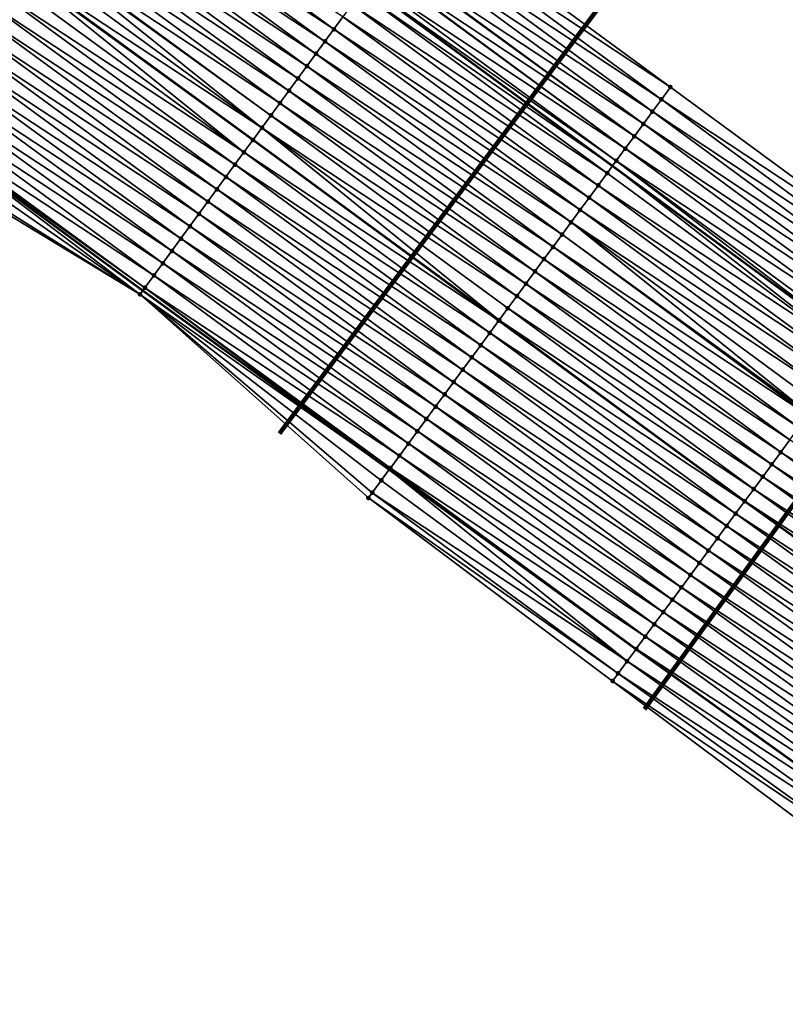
# Model space of a CAD drawing. Header units: feet. Extents: x 2017424 to 2024169, y 808042 to 818730.
# Tile 260 of 329: x 2021249 to 2021299, y 815210 to 815274. Entities that reach past the tile are written whole.
import ezdxf

# ---------------------------------------------------------------- set-up
doc = ezdxf.new("R2010")
doc.units = ezdxf.units.FT
doc.header["$MEASUREMENT"] = 0
for name, color, linetype, lineweight in [('EP_Travel Lane', 172, 'Continuous', 53), ('NB-Road Shots', 141, 'Continuous', 100), ('NB-Road X-Section', 40, 'Continuous', 13), ('Notes', 3, 'Continuous', 100), ('STRIPING', 60, 'Continuous', 53)]:
    doc.layers.add(name, color=color, linetype=linetype, lineweight=lineweight)
doc.layers.add('I-77-MM15-17_NB-Surface-BORDER', color=7, linetype='Continuous')
doc.layers.add('I-77-MM15-17_NB-Surface-TIN', color=7, linetype='Continuous')

msp = doc.modelspace()

# ---------------------------------------------------------------- linework, layer by layer
at = {"layer": 'EP_Travel Lane'}
for points in [[(2021112.80549863, 815397.3130661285, 242.5013831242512), (2021128.3951763, 815385.1173310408, 242.2999115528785), (2021144.182250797, 815372.8403211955, 242.0899516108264), (2021159.967227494, 815360.657552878, 241.8807939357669), (2021175.898009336, 815348.5667165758, 241.677450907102), (2021191.829011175, 815336.475713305, 241.5163540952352), (2021207.729580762, 815324.4045013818, 241.3115861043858), (2021223.658428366, 815312.3110448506, 241.1591971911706), (2021239.463021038, 815300.4151927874, 241.0867061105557), (2021255.557965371, 815288.5431650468, 240.9569924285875), (2021271.653152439, 815276.6709582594, 240.9033761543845), (2021287.795178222, 815264.8157756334, 240.9490785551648), (2021303.921255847, 815252.9854802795, 241.0161453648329), (2021319.911561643, 815241.4803191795, 241.0163524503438), (2021336.345582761, 815230.0802371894, 241.0059402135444)], [(2021113.314881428, 815365.710366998, 243.3208924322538), (2021129.102100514, 815353.4332447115, 243.1310462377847), (2021144.976243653, 815341.1367915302, 242.9372138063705), (2021160.834873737, 815328.9510718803, 242.8256053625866), (2021176.693511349, 815316.7653464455, 242.7154597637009), (2021192.622537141, 815304.593448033, 242.5717682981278), (2021208.520114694, 815292.45955959, 242.3819915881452), (2021224.729888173, 815280.2635869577, 242.2220737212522), (2021240.87136712, 815268.4548937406, 242.1356002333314), (2021257.012931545, 815256.646137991, 242.0758218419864), (2021273.155147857, 815244.9016380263, 241.9428540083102), (2021289.333563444, 815233.1428974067, 241.881916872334), (2021305.909437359, 815221.2718640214, 241.878839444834), (2021322.332593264, 815209.8560243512, 241.8644223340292)]]:
    msp.add_polyline3d(points, dxfattribs=at)
at = {"layer": 'I-77-MM15-17_NB-Surface-BORDER', "color": 3, "linetype": 'Continuous', "lineweight": -3}
for points in [[(2021275.434291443, 815281.8425140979, 240.6403289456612), (2021291.588758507, 815269.9760713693, 240.667921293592), (2021307.702160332, 815258.1284620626, 240.7604920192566)], [(2021304.186656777, 815218.7855705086, 241.9908180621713), (2021287.788275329, 815231.0409661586, 241.9693611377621), (2021271.787779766, 815243.0417857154, 241.9966229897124), (2021256.819721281, 815256.3819366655, 242.0807672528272), (2021239.650295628, 815266.7848954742, 242.2070089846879)]]:
    msp.add_polyline3d(points, dxfattribs=at)
at = {"layer": 'I-77-MM15-17_NB-Surface-TIN', "color": 128, "linetype": 'Continuous', "lineweight": -3}
for points in [[(2021269.532386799, 815273.7698735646, 241.1196982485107), (2021253.389326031, 815285.5767679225, 241.1519886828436), (2021252.799164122, 815284.7694829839, 241.2088502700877)], [(2021269.532386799, 815273.7698735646, 241.1196982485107), (2021270.122544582, 815274.5771615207, 241.0615480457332), (2021253.389326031, 815285.5767679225, 241.1519886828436)], [(2021268.942231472, 815272.962583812, 241.1786160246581), (2021252.799164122, 815284.7694829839, 241.2088502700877), (2021252.208991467, 815283.9622059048, 241.2623535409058)], [(2021268.942231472, 815272.962583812, 241.1786160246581), (2021269.532386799, 815273.7698735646, 241.1196982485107), (2021252.799164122, 815284.7694829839, 241.2088502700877)], [(2021268.352045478, 815272.1553164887, 241.2279501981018), (2021252.208991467, 815283.9622059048, 241.2623535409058), (2021251.618801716, 815283.1549413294, 241.3105141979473)], [(2021268.352045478, 815272.1553164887, 241.2279501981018), (2021268.942231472, 815272.962583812, 241.1786160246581), (2021252.208991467, 815283.9622059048, 241.2623535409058)], [(2021267.761881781, 815271.3480328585, 241.2842520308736), (2021251.618801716, 815283.1549413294, 241.3105141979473), (2021251.028604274, 815282.34768238, 241.356271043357)], [(2021267.761881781, 815271.3480328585, 241.2842520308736), (2021268.352045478, 815272.1553164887, 241.2279501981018), (2021251.618801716, 815283.1549413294, 241.3105141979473)], [(2021267.17168089, 815270.5407764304, 241.3289307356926), (2021251.028604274, 815282.34768238, 241.356271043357), (2021250.438414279, 815281.5404179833, 241.4043553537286)], [(2021267.17168089, 815270.5407764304, 241.3289307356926), (2021267.761881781, 815271.3480328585, 241.2842520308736), (2021251.028604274, 815282.34768238, 241.356271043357)], [(2021291.588758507, 815269.9760713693, 240.667921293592), (2021275.434291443, 815281.8425140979, 240.6403289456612), (2021274.84400766, 815281.0353182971, 240.6591027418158)], [(2021266.581482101, 815269.7335184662, 241.3742659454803), (2021250.438414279, 815281.5404179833, 241.4043553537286), (2021249.848229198, 815280.7331499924, 241.4539754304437)], [(2021266.581482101, 815269.7335184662, 241.3742659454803), (2021267.17168089, 815270.5407764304, 241.3289307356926), (2021250.438414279, 815281.5404179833, 241.4043553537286)], [(2021290.996435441, 815269.1703708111, 240.7052524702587), (2021274.84400766, 815281.0353182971, 240.6591027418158), (2021274.253777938, 815280.2280829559, 240.694771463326)], [(2021290.996435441, 815269.1703708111, 240.7052524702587), (2021291.588758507, 815269.9760713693, 240.667921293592), (2021274.84400766, 815281.0353182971, 240.6591027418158)], [(2021265.991297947, 815268.9262497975, 241.4241749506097), (2021249.848229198, 815280.7331499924, 241.4539754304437), (2021249.258058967, 815279.9258711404, 241.5082362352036)], [(2021265.991297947, 815268.9262497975, 241.4241749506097), (2021266.581482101, 815269.7335184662, 241.3742659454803), (2021249.848229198, 815280.7331499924, 241.4539754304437)], [(2021264.810929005, 815267.3117129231, 241.523795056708), (2021249.200120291, 815279.8466207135, 241.5132036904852), (2021248.667869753, 815279.1186061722, 241.5565647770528)], [(2021265.401119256, 815268.1189771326, 241.4757914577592), (2021249.258058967, 815279.9258711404, 241.5082362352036), (2021249.200120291, 815279.8466207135, 241.5132036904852)], [(2021264.810929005, 815267.3117129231, 241.523795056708), (2021265.401119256, 815268.1189771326, 241.4757914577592), (2021249.200120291, 815279.8466207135, 241.5132036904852)], [(2021265.401119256, 815268.1189771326, 241.4757914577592), (2021265.991297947, 815268.9262497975, 241.4241749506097), (2021249.258058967, 815279.9258711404, 241.5082362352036)], [(2021290.404117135, 815268.3646667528, 240.7460147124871), (2021274.253777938, 815280.2280829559, 240.694771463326), (2021273.663515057, 815279.4208718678, 240.7200772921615)], [(2021290.404117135, 815268.3646667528, 240.7460147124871), (2021290.996435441, 815269.1703708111, 240.7052524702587), (2021274.253777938, 815280.2280829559, 240.694771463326)], [(2021264.810929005, 815267.3117129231, 241.523795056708), (2021248.667869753, 815279.1186061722, 241.5565647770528), (2021248.084473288, 815278.3206670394, 241.5991748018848)], [(2021289.811810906, 815267.5589538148, 240.7954808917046), (2021273.663515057, 815279.4208718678, 240.7200772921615), (2021273.073275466, 815278.6136437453, 240.7526615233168)], [(2021289.811810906, 815267.5589538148, 240.7954808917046), (2021290.404117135, 815268.3646667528, 240.7460147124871), (2021273.663515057, 815279.4208718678, 240.7200772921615)], [(2021289.219500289, 815266.7532441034, 240.8417842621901), (2021273.030147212, 815278.5546548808, 240.7558557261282), (2021272.510584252, 815277.8439334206, 240.8072724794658)], [(2021289.219500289, 815266.7532441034, 240.8417842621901), (2021273.073275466, 815278.6136437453, 240.7526615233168), (2021273.030147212, 815278.5546548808, 240.7558557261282)], [(2021289.219500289, 815266.7532441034, 240.8417842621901), (2021289.811810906, 815267.5589538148, 240.7954808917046), (2021273.073275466, 815278.6136437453, 240.7526615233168)], [(2021263.630434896, 815265.697267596, 241.5842986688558), (2021248.050970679, 815278.2748542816, 241.6000795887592), (2021247.4873322, 815277.5041926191, 241.6034932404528)], [(2021264.220698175, 815266.5044783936, 241.5591169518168), (2021248.077663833, 815278.3113534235, 241.5996721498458), (2021248.050970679, 815278.2748542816, 241.6000795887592)], [(2021263.630434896, 815265.697267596, 241.5842986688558), (2021264.220698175, 815266.5044783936, 241.5591169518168), (2021248.050970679, 815278.2748542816, 241.6000795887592)], [(2021248.077663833, 815278.3113534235, 241.5996721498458), (2021264.227507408, 815266.5137911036, 241.5587094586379), (2021248.084473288, 815278.3206670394, 241.5991748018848)], [(2021264.220698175, 815266.5044783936, 241.5591169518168), (2021264.227507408, 815266.5137911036, 241.5587094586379), (2021248.077663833, 815278.3113534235, 241.5996721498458)], [(2021264.810929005, 815267.3117129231, 241.523795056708), (2021248.084473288, 815278.3206670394, 241.5991748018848), (2021264.227507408, 815266.5137911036, 241.5587094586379)], [(2021288.627188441, 815265.9475352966, 240.8872010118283), (2021272.483117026, 815277.8063562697, 240.8106063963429), (2021271.893011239, 815276.9990302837, 240.8850061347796)], [(2021288.627188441, 815265.9475352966, 240.8872010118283), (2021272.510584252, 815277.8439334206, 240.8072724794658), (2021272.483117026, 815277.8063562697, 240.8106063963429)], [(2021288.627188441, 815265.9475352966, 240.8872010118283), (2021289.219500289, 815266.7532441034, 240.8417842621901), (2021272.510584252, 815277.8439334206, 240.8072724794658)], [(2021263.630434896, 815265.697267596, 241.5842986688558), (2021247.4873322, 815277.5041926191, 241.6034932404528), (2021246.8971541, 815276.6969195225, 241.6552949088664)], [(2021263.04025485, 815264.8899959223, 241.6354915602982), (2021246.8971541, 815276.6969195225, 241.6552949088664), (2021246.306977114, 815275.8896456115, 241.7074445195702)], [(2021263.04025485, 815264.8899959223, 241.6354915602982), (2021263.630434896, 815265.697267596, 241.5842986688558), (2021246.8971541, 815276.6969195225, 241.6552949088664)], [(2021271.302812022, 815276.1917726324, 240.9302076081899), (2021287.795178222, 815264.8157756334, 240.9490785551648), (2021271.653152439, 815276.6709582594, 240.9033761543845)], [(2021288.034873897, 815265.1418284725, 240.930674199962), (2021271.893011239, 815276.9990302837, 240.8850061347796), (2021271.653152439, 815276.6709582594, 240.9033761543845)], [(2021288.034873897, 815265.1418284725, 240.930674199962), (2021271.653152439, 815276.6709582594, 240.9033761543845), (2021287.795178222, 815264.8157756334, 240.9490785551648)], [(2021288.034873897, 815265.1418284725, 240.930674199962), (2021288.627188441, 815265.9475352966, 240.8872010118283), (2021271.893011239, 815276.9990302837, 240.8850061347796)], [(2021262.450076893, 815264.0827227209, 241.6873373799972), (2021246.306977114, 815275.8896456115, 241.7074445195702), (2021245.716806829, 815275.0823667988, 241.7616885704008)], [(2021262.450076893, 815264.0827227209, 241.6873373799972), (2021263.04025485, 815264.8899959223, 241.6354915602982), (2021246.306977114, 815275.8896456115, 241.7074445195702)], [(2021287.442562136, 815264.3361196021, 240.9761531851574), (2021271.302812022, 815276.1917726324, 240.9302076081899), (2021270.712670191, 815275.384473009, 240.9933430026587)], [(2021287.442562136, 815264.3361196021, 240.9761531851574), (2021287.795178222, 815264.8157756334, 240.9490785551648), (2021271.302812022, 815276.1917726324, 240.9302076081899)], [(2021286.850246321, 815263.5304137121, 241.0187107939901), (2021270.712670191, 815275.384473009, 240.9933430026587), (2021270.122544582, 815274.5771615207, 241.0615480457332)], [(2021286.850246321, 815263.5304137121, 241.0187107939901), (2021287.442562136, 815264.3361196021, 240.9761531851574), (2021270.712670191, 815275.384473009, 240.9933430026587)], [(2021261.859893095, 815263.2754537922, 241.7373574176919), (2021245.716806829, 815275.0823667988, 241.7616885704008), (2021245.126604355, 815274.2751115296, 241.8058728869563)], [(2021261.859893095, 815263.2754537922, 241.7373574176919), (2021262.450076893, 815264.0827227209, 241.6873373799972), (2021245.716806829, 815275.0823667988, 241.7616885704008)], [(2021286.257932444, 815262.7247063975, 241.0626649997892), (2021270.122544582, 815274.5771615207, 241.0615480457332), (2021269.532386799, 815273.7698735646, 241.1196982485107)], [(2021286.257932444, 815262.7247063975, 241.0626649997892), (2021286.850246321, 815263.5304137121, 241.0187107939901), (2021270.122544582, 815274.5771615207, 241.0615480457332)], [(2021261.269696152, 815262.4681944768, 241.7832699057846), (2021245.126604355, 815274.2751115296, 241.8058728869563), (2021244.536406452, 815273.4678529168, 241.8514858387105)], [(2021261.269696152, 815262.4681944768, 241.7832699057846), (2021261.859893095, 815263.2754537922, 241.7373574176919), (2021245.126604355, 815274.2751115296, 241.8058728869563)], [(2021260.679476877, 815261.6609514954, 241.8222031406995), (2021244.536406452, 815273.4678529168, 241.8514858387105), (2021243.94618886, 815272.660608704, 241.8909459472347)], [(2021260.679476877, 815261.6609514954, 241.8222031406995), (2021261.269696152, 815262.4681944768, 241.7832699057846), (2021244.536406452, 815273.4678529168, 241.8514858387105)], [(2021285.665620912, 815261.9189973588, 241.1083090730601), (2021269.532386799, 815273.7698735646, 241.1196982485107), (2021268.942231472, 815272.962583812, 241.1786160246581)], [(2021285.665620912, 815261.9189973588, 241.1083090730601), (2021286.257932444, 815262.7247063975, 241.0626649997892), (2021269.532386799, 815273.7698735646, 241.1196982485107)], [(2021260.089250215, 815260.8537139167, 241.8588279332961), (2021243.94618886, 815272.660608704, 241.8909459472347), (2021243.355982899, 815271.8533559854, 241.934040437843)], [(2021260.089250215, 815260.8537139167, 241.8588279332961), (2021260.679476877, 815261.6609514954, 241.8222031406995), (2021243.94618886, 815272.660608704, 241.8909459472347)], [(2021285.073308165, 815261.1132892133, 241.1530775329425), (2021268.942231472, 815272.962583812, 241.1786160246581), (2021268.352045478, 815272.1553164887, 241.2279501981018)], [(2021285.073308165, 815261.1132892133, 241.1530775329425), (2021285.665620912, 815261.9189973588, 241.1083090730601), (2021268.942231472, 815272.962583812, 241.1786160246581)], [(2021284.480992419, 815260.307583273, 241.1956844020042), (2021268.352045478, 815272.1553164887, 241.2279501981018), (2021267.761881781, 815271.3480328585, 241.2842520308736)], [(2021284.480992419, 815260.307583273, 241.1956844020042), (2021285.073308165, 815261.1132892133, 241.1530775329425), (2021268.352045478, 815272.1553164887, 241.2279501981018)], [(2021259.499032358, 815260.046469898, 241.8982044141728), (2021243.355982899, 815271.8533559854, 241.934040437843), (2021242.76577909, 815271.046101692, 241.9778078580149)], [(2021259.499032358, 815260.046469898, 241.8982044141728), (2021260.089250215, 815260.8537139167, 241.8588279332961), (2021243.355982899, 815271.8533559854, 241.934040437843)], [(2021283.888674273, 815259.5018790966, 241.2365622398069), (2021267.761881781, 815271.3480328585, 241.2842520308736), (2021267.17168089, 815270.5407764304, 241.3289307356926)], [(2021283.888674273, 815259.5018790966, 241.2365622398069), (2021284.480992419, 815260.307583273, 241.1956844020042), (2021267.761881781, 815271.3480328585, 241.2842520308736)], [(2021258.908810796, 815259.2392285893, 241.9364229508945), (2021242.76577909, 815271.046101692, 241.9778078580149), (2021242.175581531, 815270.2388428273, 242.0235284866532)], [(2021258.908810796, 815259.2392285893, 241.9364229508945), (2021259.499032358, 815260.046469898, 241.8982044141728), (2021242.76577909, 815271.046101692, 241.9778078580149)], [(2021258.318601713, 815258.4319781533, 241.9785413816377), (2021242.175581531, 815270.2388428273, 242.0235284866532), (2021241.585398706, 815269.4315731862, 242.0738536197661)], [(2021258.318601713, 815258.4319781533, 241.9785413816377), (2021258.908810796, 815259.2392285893, 241.9364229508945), (2021242.175581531, 815270.2388428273, 242.0235284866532)], [(2021283.296356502, 815258.6961746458, 241.2777092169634), (2021267.17168089, 815270.5407764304, 241.3289307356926), (2021266.581482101, 815269.7335184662, 241.3742659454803)], [(2021283.296356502, 815258.6961746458, 241.2777092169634), (2021283.888674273, 815259.5018790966, 241.2365622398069), (2021267.17168089, 815270.5407764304, 241.3289307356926)], [(2021257.728403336, 815257.6247198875, 242.0240054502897), (2021241.585398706, 815269.4315731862, 242.0738536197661), (2021240.995231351, 815268.6242922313, 242.1290129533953)], [(2021257.728403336, 815257.6247198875, 242.0240054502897), (2021258.318601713, 815258.4319781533, 241.9785413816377), (2021241.585398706, 815269.4315731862, 242.0738536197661)], [(2021282.704036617, 815257.8904717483, 241.3173335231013), (2021266.581482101, 815269.7335184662, 241.3742659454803), (2021265.991297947, 815268.9262497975, 241.4241749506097)], [(2021282.704036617, 815257.8904717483, 241.3173335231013), (2021283.296356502, 815258.6961746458, 241.2777092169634), (2021266.581482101, 815269.7335184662, 241.3742659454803)], [(2021307.702160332, 815258.1284620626, 240.7604920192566), (2021291.588758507, 815269.9760713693, 240.667921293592), (2021290.996435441, 815269.1703708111, 240.7052524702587)], [(2021282.111711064, 815257.0847730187, 241.3528723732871), (2021265.991297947, 815268.9262497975, 241.4241749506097), (2021265.401119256, 815268.1189771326, 241.4757914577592)], [(2021282.111711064, 815257.0847730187, 241.3528723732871), (2021282.704036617, 815257.8904717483, 241.3173335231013), (2021265.991297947, 815268.9262497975, 241.4241749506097)], [(2021307.109853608, 815257.3227494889, 240.8096022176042), (2021290.996435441, 815269.1703708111, 240.7052524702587), (2021290.404117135, 815268.3646667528, 240.7460147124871)], [(2021307.109853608, 815257.3227494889, 240.8096022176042), (2021307.702160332, 815258.1284620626, 240.7604920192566), (2021290.996435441, 815269.1703708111, 240.7052524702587)], [(2021256.819721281, 815256.3819366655, 242.0807672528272), (2021240.87136712, 815268.4548937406, 242.1356002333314), (2021240.404987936, 815267.8170669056, 242.1604029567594)], [(2021257.138215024, 815256.8174542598, 242.0726150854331), (2021240.995231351, 815268.6242922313, 242.1290129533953), (2021240.87136712, 815268.4548937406, 242.1356002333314)], [(2021257.138215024, 815256.8174542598, 242.0726150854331), (2021240.87136712, 815268.4548937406, 242.1356002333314), (2021257.012931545, 815256.646137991, 242.0758218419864)], [(2021256.819721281, 815256.3819366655, 242.0807672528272), (2021257.012931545, 815256.646137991, 242.0758218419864), (2021240.87136712, 815268.4548937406, 242.1356002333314)], [(2021257.138215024, 815256.8174542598, 242.0726150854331), (2021257.728403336, 815257.6247198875, 242.0240054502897), (2021240.995231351, 815268.6242922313, 242.1290129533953)], [(2021306.517530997, 815256.5170485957, 240.847263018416), (2021290.404117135, 815268.3646667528, 240.7460147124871), (2021289.811810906, 815267.5589538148, 240.7954808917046)], [(2021306.517530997, 815256.5170485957, 240.847263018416), (2021307.109853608, 815257.3227494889, 240.8096022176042), (2021290.404117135, 815268.3646667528, 240.7460147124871)], [(2021256.819721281, 815256.3819366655, 242.0807672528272), (2021240.404987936, 815267.8170669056, 242.1604029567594), (2021239.814745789, 815267.0098406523, 242.192189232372)], [(2021281.519403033, 815256.2790614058, 241.401039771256), (2021265.401119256, 815268.1189771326, 241.4757914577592), (2021264.810929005, 815267.3117129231, 241.523795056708)], [(2021281.519403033, 815256.2790614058, 241.401039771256), (2021282.111711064, 815257.0847730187, 241.3528723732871), (2021265.401119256, 815268.1189771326, 241.4757914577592)], [(2021305.925210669, 815255.7113460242, 240.886568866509), (2021289.811810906, 815267.5589538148, 240.7954808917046), (2021289.219500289, 815266.7532441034, 240.8417842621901)], [(2021305.925210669, 815255.7113460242, 240.886568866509), (2021306.517530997, 815256.5170485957, 240.847263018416), (2021289.811810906, 815267.5589538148, 240.7954808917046)], [(2021256.819721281, 815256.3819366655, 242.0807672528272), (2021239.814745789, 815267.0098406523, 242.192189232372), (2021239.650295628, 815266.7848954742, 242.2070089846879)], [(2021280.363533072, 815254.7067631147, 241.4875190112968), (2021264.810929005, 815267.3117129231, 241.523795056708), (2021264.227507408, 815266.5137911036, 241.5587094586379)], [(2021280.363533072, 815254.7067631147, 241.4875190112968), (2021280.927088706, 815255.4733544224, 241.4446692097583), (2021264.810929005, 815267.3117129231, 241.523795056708)], [(2021280.927088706, 815255.4733544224, 241.4446692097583), (2021281.519403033, 815256.2790614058, 241.401039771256), (2021264.810929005, 815267.3117129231, 241.523795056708)], [(2021280.334775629, 815254.6676465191, 241.489200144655), (2021264.220698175, 815266.5044783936, 241.5591169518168), (2021263.630434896, 815265.697267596, 241.5842986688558)], [(2021264.220698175, 815266.5044783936, 241.5591169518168), (2021280.341608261, 815254.6769404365, 241.4888007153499), (2021264.227507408, 815266.5137911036, 241.5587094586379)], [(2021280.334775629, 815254.6676465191, 241.489200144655), (2021280.341608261, 815254.6769404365, 241.4888007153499), (2021264.220698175, 815266.5044783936, 241.5591169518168)], [(2021280.363533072, 815254.7067631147, 241.4875190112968), (2021264.227507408, 815266.5137911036, 241.5587094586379), (2021280.341608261, 815254.6769404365, 241.4888007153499)], [(2021305.33289873, 815254.905637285, 240.9319203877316), (2021289.219500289, 815266.7532441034, 240.8417842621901), (2021288.627188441, 815265.9475352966, 240.8872010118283)], [(2021305.33289873, 815254.905637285, 240.9319203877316), (2021305.925210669, 815255.7113460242, 240.886568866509), (2021289.219500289, 815266.7532441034, 240.8417842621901)], [(2021279.742446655, 815253.8619503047, 241.5222736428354), (2021263.630434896, 815265.697267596, 241.5842986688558), (2021263.04025485, 815264.8899959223, 241.6354915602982)], [(2021279.742446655, 815253.8619503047, 241.5222736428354), (2021280.334775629, 815254.6676465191, 241.489200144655), (2021263.630434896, 815265.697267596, 241.5842986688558)], [(2021304.740559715, 815254.0999484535, 240.9577580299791), (2021288.627188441, 815265.9475352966, 240.8872010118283), (2021288.034873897, 815265.1418284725, 240.930674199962)], [(2021304.740559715, 815254.0999484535, 240.9577580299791), (2021305.33289873, 815254.905637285, 240.9319203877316), (2021288.627188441, 815265.9475352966, 240.8872010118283)], [(2021288.034873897, 815265.1418284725, 240.930674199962), (2021287.795178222, 815264.8157756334, 240.9490785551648), (2021303.921255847, 815252.9854802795, 241.0161453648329)], [(2021304.148244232, 815253.2942423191, 241.0005563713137), (2021288.034873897, 815265.1418284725, 240.930674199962), (2021303.921255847, 815252.9854802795, 241.0161453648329)], [(2021304.148244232, 815253.2942423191, 241.0005563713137), (2021304.740559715, 815254.0999484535, 240.9577580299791), (2021288.034873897, 815265.1418284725, 240.930674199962)], [(2021279.150126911, 815253.0562473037, 241.5619993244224), (2021263.04025485, 815264.8899959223, 241.6354915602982), (2021262.450076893, 815264.0827227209, 241.6873373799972)], [(2021279.150126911, 815253.0562473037, 241.5619993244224), (2021279.742446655, 815253.8619503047, 241.5222736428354), (2021263.04025485, 815264.8899959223, 241.6354915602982)], [(2021303.55592581, 815252.4885383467, 241.0412353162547), (2021287.442562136, 815264.3361196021, 240.9761531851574), (2021286.850246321, 815263.5304137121, 241.0187107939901)], [(2021303.55592581, 815252.4885383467, 241.0412353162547), (2021287.795178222, 815264.8157756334, 240.9490785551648), (2021287.442562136, 815264.3361196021, 240.9761531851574)], [(2021303.55592581, 815252.4885383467, 241.0412353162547), (2021303.921255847, 815252.9854802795, 241.0161453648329), (2021287.795178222, 815264.8157756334, 240.9490785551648)], [(2021278.5578075, 815252.2505440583, 241.6019647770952), (2021262.450076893, 815264.0827227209, 241.6873373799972), (2021261.859893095, 815263.2754537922, 241.7373574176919)], [(2021278.5578075, 815252.2505440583, 241.6019647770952), (2021279.150126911, 815253.0562473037, 241.5619993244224), (2021262.450076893, 815264.0827227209, 241.6873373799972)], [(2021277.965491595, 815251.4448382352, 241.6444568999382), (2021261.859893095, 815263.2754537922, 241.7373574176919), (2021261.269696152, 815262.4681944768, 241.7832699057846)], [(2021277.965491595, 815251.4448382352, 241.6444568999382), (2021278.5578075, 815252.2505440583, 241.6019647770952), (2021261.859893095, 815263.2754537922, 241.7373574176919)], [(2021302.963597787, 815251.682841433, 241.0749954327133), (2021286.850246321, 815263.5304137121, 241.0187107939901), (2021286.257932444, 815262.7247063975, 241.0626649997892)], [(2021302.963597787, 815251.682841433, 241.0749954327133), (2021303.55592581, 815252.4885383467, 241.0412353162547), (2021286.850246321, 815263.5304137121, 241.0187107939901)], [(2021277.373165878, 815250.6391396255, 241.679878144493), (2021261.269696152, 815262.4681944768, 241.7832699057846), (2021260.679476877, 815261.6609514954, 241.8222031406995)], [(2021277.373165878, 815250.6391396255, 241.679878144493), (2021277.965491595, 815251.4448382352, 241.6444568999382), (2021261.269696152, 815262.4681944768, 241.7832699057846)], [(2021302.371277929, 815250.8771385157, 241.1146401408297), (2021286.257932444, 815262.7247063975, 241.0626649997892), (2021285.665620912, 815261.9189973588, 241.1083090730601)], [(2021302.371277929, 815250.8771385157, 241.1146401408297), (2021302.963597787, 815251.682841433, 241.0749954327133), (2021286.257932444, 815262.7247063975, 241.0626649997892)], [(2021301.778955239, 815250.0714376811, 241.1522434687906), (2021285.665620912, 815261.9189973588, 241.1083090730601), (2021285.073308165, 815261.1132892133, 241.1530775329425)], [(2021301.778955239, 815250.0714376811, 241.1522434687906), (2021302.371277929, 815250.8771385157, 241.1146401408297), (2021285.665620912, 815261.9189973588, 241.1083090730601)], [(2021276.780843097, 815249.8334388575, 241.7174150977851), (2021260.679476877, 815261.6609514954, 241.8222031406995), (2021260.089250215, 815260.8537139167, 241.8588279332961)], [(2021276.780843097, 815249.8334388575, 241.7174150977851), (2021277.373165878, 815250.6391396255, 241.679878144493), (2021260.679476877, 815261.6609514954, 241.8222031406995)], [(2021300.668512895, 815248.560975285, 241.2208963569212), (2021285.073308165, 815261.1132892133, 241.1530775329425), (2021284.480992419, 815260.307583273, 241.1956844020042)], [(2021300.668512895, 815248.560975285, 241.2208963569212), (2021301.186625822, 815249.2657417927, 241.1849984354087), (2021285.073308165, 815261.1132892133, 241.1530775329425)], [(2021301.186625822, 815249.2657417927, 241.1849984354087), (2021301.778955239, 815250.0714376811, 241.1522434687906), (2021285.073308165, 815261.1132892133, 241.1530775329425)], [(2021276.188516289, 815249.0277410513, 241.7520489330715), (2021260.089250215, 815260.8537139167, 241.8588279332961), (2021259.499032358, 815260.046469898, 241.8982044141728)], [(2021276.188516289, 815249.0277410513, 241.7520489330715), (2021276.780843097, 815249.8334388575, 241.7174150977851), (2021260.089250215, 815260.8537139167, 241.8588279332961)], [(2021275.596194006, 815248.2220399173, 241.7899446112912), (2021259.499032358, 815260.046469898, 241.8982044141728), (2021258.908810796, 815259.2392285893, 241.9364229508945)], [(2021275.596194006, 815248.2220399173, 241.7899446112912), (2021276.188516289, 815249.0277410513, 241.7520489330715), (2021259.499032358, 815260.046469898, 241.8982044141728)], [(2021300.594306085, 815248.460038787, 241.2247301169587), (2021284.480992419, 815260.307583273, 241.1956844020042), (2021283.888674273, 815259.5018790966, 241.2365622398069)], [(2021300.594306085, 815248.460038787, 241.2247301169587), (2021300.668512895, 815248.560975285, 241.2208963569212), (2021284.480992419, 815260.307583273, 241.1956844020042)], [(2021275.003871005, 815247.4163393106, 241.8273235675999), (2021258.908810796, 815259.2392285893, 241.9364229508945), (2021258.318601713, 815258.4319781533, 241.9785413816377)], [(2021275.003871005, 815247.4163393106, 241.8273235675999), (2021275.596194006, 815248.2220399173, 241.7899446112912), (2021258.908810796, 815259.2392285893, 241.9364229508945)], [(2021300.001977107, 815247.654342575, 241.2578022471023), (2021283.888674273, 815259.5018790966, 241.2365622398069), (2021283.296356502, 815258.6961746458, 241.2777092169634)], [(2021300.001977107, 815247.654342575, 241.2578022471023), (2021300.594306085, 815248.460038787, 241.2247301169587), (2021283.888674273, 815259.5018790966, 241.2365622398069)], [(2021299.409648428, 815246.8486461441, 241.291088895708), (2021283.296356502, 815258.6961746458, 241.2777092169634), (2021282.704036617, 815257.8904717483, 241.3173335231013)], [(2021299.409648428, 815246.8486461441, 241.291088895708), (2021300.001977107, 815247.654342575, 241.2578022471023), (2021283.296356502, 815258.6961746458, 241.2777092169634)], [(2021274.411549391, 815246.6106376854, 241.8657007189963), (2021258.318601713, 815258.4319781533, 241.9785413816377), (2021257.728403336, 815257.6247198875, 242.0240054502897)], [(2021274.411549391, 815246.6106376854, 241.8657007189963), (2021275.003871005, 815247.4163393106, 241.8273235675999), (2021258.318601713, 815258.4319781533, 241.9785413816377)], [(2021298.817322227, 815246.0429478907, 241.3261622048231), (2021282.704036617, 815257.8904717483, 241.3173335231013), (2021282.111711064, 815257.0847730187, 241.3528723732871)], [(2021298.817322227, 815246.0429478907, 241.3261622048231), (2021299.409648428, 815246.8486461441, 241.291088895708), (2021282.704036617, 815257.8904717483, 241.3173335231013)], [(2021273.819222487, 815245.8049399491, 241.9002658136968), (2021257.728403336, 815257.6247198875, 242.0240054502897), (2021257.138215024, 815256.8174542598, 242.0726150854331)], [(2021273.819222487, 815245.8049399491, 241.9002658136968), (2021274.411549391, 815246.6106376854, 241.8657007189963), (2021257.728403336, 815257.6247198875, 242.0240054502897)], [(2021256.819721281, 815256.3819366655, 242.0807672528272), (2021273.155147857, 815244.9016380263, 241.9428540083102), (2021257.012931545, 815256.646137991, 242.0758218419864)], [(2021257.138215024, 815256.8174542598, 242.0726150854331), (2021257.012931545, 815256.646137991, 242.0758218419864), (2021273.155147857, 815244.9016380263, 241.9428540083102)], [(2021273.226901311, 815244.9992380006, 241.9389599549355), (2021257.138215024, 815256.8174542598, 242.0726150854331), (2021273.155147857, 815244.9016380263, 241.9428540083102)], [(2021273.226901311, 815244.9992380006, 241.9389599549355), (2021273.819222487, 815245.8049399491, 241.9002658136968), (2021257.138215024, 815256.8174542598, 242.0726150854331)], [(2021298.224989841, 815245.237254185, 241.3567776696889), (2021282.111711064, 815257.0847730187, 241.3528723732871), (2021281.519403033, 815256.2790614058, 241.401039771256)], [(2021298.224989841, 815245.237254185, 241.3567776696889), (2021298.817322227, 815246.0429478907, 241.3261622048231), (2021282.111711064, 815257.0847730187, 241.3528723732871)], [(2021272.63457105, 815244.1935427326, 241.9711056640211), (2021273.155147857, 815244.9016380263, 241.9428540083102), (2021256.819721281, 815256.3819366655, 242.0807672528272)], [(2021272.042220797, 815243.3878621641, 241.988842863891), (2021256.819721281, 815256.3819366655, 242.0807672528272), (2021271.787779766, 815243.0417857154, 241.9966229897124)], [(2021272.042220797, 815243.3878621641, 241.988842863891), (2021272.63457105, 815244.1935427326, 241.9711056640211), (2021256.819721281, 815256.3819366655, 242.0807672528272)], [(2021297.632664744, 815244.4315551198, 241.3926466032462), (2021281.519403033, 815256.2790614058, 241.401039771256), (2021280.927088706, 815255.4733544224, 241.4446692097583)], [(2021297.632664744, 815244.4315551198, 241.3926466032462), (2021298.224989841, 815245.237254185, 241.3567776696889), (2021281.519403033, 815256.2790614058, 241.401039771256)], [(2021297.040329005, 815243.6258638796, 241.4208452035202), (2021280.927088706, 815255.4733544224, 241.4446692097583), (2021280.363533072, 815254.7067631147, 241.4875190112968)], [(2021297.040329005, 815243.6258638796, 241.4208452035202), (2021297.632664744, 815244.4315551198, 241.3926466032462), (2021280.927088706, 815255.4733544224, 241.4446692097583)], [(2021296.448004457, 815242.8201644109, 241.4571096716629), (2021280.334775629, 815254.6676465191, 241.489200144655), (2021279.742446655, 815253.8619503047, 241.5222736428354)], [(2021280.334775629, 815254.6676465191, 241.489200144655), (2021296.454835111, 815242.8294556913, 241.4566914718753), (2021280.341608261, 815254.6769404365, 241.4888007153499)], [(2021296.448004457, 815242.8201644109, 241.4571096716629), (2021296.454835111, 815242.8294556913, 241.4566914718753), (2021280.334775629, 815254.6676465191, 241.489200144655)], [(2021280.363533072, 815254.7067631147, 241.4875190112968), (2021280.341608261, 815254.6769404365, 241.4888007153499), (2021296.454835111, 815242.8294556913, 241.4566914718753)], [(2021297.040329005, 815243.6258638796, 241.4208452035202), (2021280.363533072, 815254.7067631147, 241.4875190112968), (2021296.454835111, 815242.8294556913, 241.4566914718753)], [(2021295.855687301, 815242.0144595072, 241.4987016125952), (2021279.742446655, 815253.8619503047, 241.5222736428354), (2021279.150126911, 815253.0562473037, 241.5619993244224)], [(2021295.855687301, 815242.0144595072, 241.4987016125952), (2021296.448004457, 815242.8201644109, 241.4571096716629), (2021279.742446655, 815253.8619503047, 241.5222736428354)], [(2021295.263354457, 815241.2087661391, 241.5289862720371), (2021279.150126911, 815253.0562473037, 241.5619993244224), (2021278.5578075, 815252.2505440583, 241.6019647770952)], [(2021295.263354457, 815241.2087661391, 241.5289862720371), (2021295.855687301, 815242.0144595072, 241.4987016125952), (2021279.150126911, 815253.0562473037, 241.5619993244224)], [(2021294.671030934, 815240.4030659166, 241.5659894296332), (2021278.5578075, 815252.2505440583, 241.6019647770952), (2021277.965491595, 815251.4448382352, 241.6444568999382)], [(2021294.671030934, 815240.4030659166, 241.5659894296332), (2021295.263354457, 815241.2087661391, 241.5289862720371), (2021278.5578075, 815252.2505440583, 241.6019647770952)], [(2021294.078713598, 815239.5973611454, 241.6074514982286), (2021277.965491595, 815251.4448382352, 241.6444568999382), (2021277.373165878, 815250.6391396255, 241.679878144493)], [(2021294.078713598, 815239.5973611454, 241.6074514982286), (2021294.671030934, 815240.4030659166, 241.5659894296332), (2021277.965491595, 815251.4448382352, 241.6444568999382)], [(2021293.486383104, 815238.7916660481, 241.6394310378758), (2021277.373165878, 815250.6391396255, 241.679878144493), (2021276.780843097, 815249.8334388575, 241.7174150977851)], [(2021293.486383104, 815238.7916660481, 241.6394310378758), (2021294.078713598, 815239.5973611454, 241.6074514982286), (2021277.373165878, 815250.6391396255, 241.679878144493)], [(2021292.894056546, 815237.9859680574, 241.6742468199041), (2021276.780843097, 815249.8334388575, 241.7174150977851), (2021276.188516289, 815249.0277410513, 241.7520489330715)], [(2021292.894056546, 815237.9859680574, 241.6742468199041), (2021293.486383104, 815238.7916660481, 241.6394310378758), (2021276.780843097, 815249.8334388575, 241.7174150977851)], [(2021292.301731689, 815237.1802688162, 241.710288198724), (2021276.188516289, 815249.0277410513, 241.7520489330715), (2021275.596194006, 815248.2220399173, 241.7899446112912)], [(2021292.301731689, 815237.1802688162, 241.710288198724), (2021292.894056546, 815237.9859680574, 241.6742468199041), (2021276.188516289, 815249.0277410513, 241.7520489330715)], [(2021291.709401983, 815236.3745731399, 241.742835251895), (2021275.596194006, 815248.2220399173, 241.7899446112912), (2021275.003871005, 815247.4163393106, 241.8273235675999)], [(2021291.709401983, 815236.3745731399, 241.742835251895), (2021292.301731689, 815237.1802688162, 241.710288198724), (2021275.596194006, 815248.2220399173, 241.7899446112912)], [(2021291.117075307, 815235.5688752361, 241.7775657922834), (2021275.003871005, 815247.4163393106, 241.8273235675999), (2021274.411549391, 815246.6106376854, 241.8657007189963)], [(2021291.117075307, 815235.5688752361, 241.7775657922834), (2021291.709401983, 815236.3745731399, 241.742835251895), (2021275.003871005, 815247.4163393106, 241.8273235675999)], [(2021315.565722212, 815235.2077964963, 241.2581238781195), (2021299.409648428, 815246.8486461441, 241.291088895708), (2021298.817322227, 815246.0429478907, 241.3261622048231)], [(2021290.524756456, 815234.7631715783, 241.8179364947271), (2021274.411549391, 815246.6106376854, 241.8657007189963), (2021273.819222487, 815245.8049399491, 241.9002658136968)], [(2021290.524756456, 815234.7631715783, 241.8179364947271), (2021291.117075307, 815235.5688752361, 241.7775657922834), (2021274.411549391, 815246.6106376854, 241.8657007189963)], [(2021289.932432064, 815233.9574719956, 241.8543126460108), (2021273.819222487, 815245.8049399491, 241.9002658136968), (2021273.226901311, 815244.9992380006, 241.9389599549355)], [(2021289.932432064, 815233.9574719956, 241.8543126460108), (2021290.524756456, 815234.7631715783, 241.8179364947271), (2021273.819222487, 815245.8049399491, 241.9002658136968)], [(2021314.996187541, 815234.3858291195, 241.293757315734), (2021298.817322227, 815246.0429478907, 241.3261622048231), (2021298.224989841, 815245.237254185, 241.3567776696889)], [(2021314.996187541, 815234.3858291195, 241.293757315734), (2021315.565722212, 815235.2077964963, 241.2581238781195), (2021298.817322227, 815246.0429478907, 241.3261622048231)], [(2021288.74778275, 815232.3460732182, 241.9266848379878), (2021273.155147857, 815244.9016380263, 241.9428540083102), (2021272.63457105, 815244.1935427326, 241.9711056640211)], [(2021273.226901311, 815244.9992380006, 241.9389599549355), (2021273.155147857, 815244.9016380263, 241.9428540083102), (2021289.333563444, 815233.1428974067, 241.881916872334)], [(2021288.74778275, 815232.3460732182, 241.9266848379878), (2021289.333563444, 815233.1428974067, 241.881916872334), (2021273.155147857, 815244.9016380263, 241.9428540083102)], [(2021289.340094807, 815233.1517818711, 241.8814177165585), (2021273.226901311, 815244.9992380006, 241.9389599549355), (2021289.333563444, 815233.1428974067, 241.881916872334)], [(2021289.340094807, 815233.1517818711, 241.8814177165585), (2021289.932432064, 815233.9574719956, 241.8543126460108), (2021273.226901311, 815244.9992380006, 241.9389599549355)], [(2021314.426644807, 815233.5638673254, 241.3304430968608), (2021298.224989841, 815245.237254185, 241.3567776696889), (2021297.632664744, 815244.4315551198, 241.3926466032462)], [(2021314.426644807, 815233.5638673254, 241.3304430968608), (2021314.996187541, 815234.3858291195, 241.293757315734), (2021298.224989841, 815245.237254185, 241.3567776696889)], [(2021313.85709902, 815232.741907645, 241.3675273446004), (2021297.632664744, 815244.4315551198, 241.3926466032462), (2021297.040329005, 815243.6258638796, 241.4208452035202)], [(2021313.85709902, 815232.741907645, 241.3675273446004), (2021314.426644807, 815233.5638673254, 241.3304430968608), (2021297.632664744, 815244.4315551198, 241.3926466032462)], [(2021288.74778275, 815232.3460732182, 241.9266848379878), (2021272.63457105, 815244.1935427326, 241.9711056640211), (2021272.042220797, 815243.3878621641, 241.988842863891)], [(2021313.287590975, 815231.9199218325, 241.3996855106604), (2021297.040329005, 815243.6258638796, 241.4208452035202), (2021296.454835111, 815242.8294556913, 241.4566914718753)], [(2021313.287590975, 815231.9199218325, 241.3996855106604), (2021313.85709902, 815232.741907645, 241.3675273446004), (2021297.040329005, 815243.6258638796, 241.4208452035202)], [(2021288.155443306, 815231.5403847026, 241.9522128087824), (2021272.042220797, 815243.3878621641, 241.988842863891), (2021271.787779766, 815243.0417857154, 241.9966229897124)], [(2021288.155443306, 815231.5403847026, 241.9522128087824), (2021271.787779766, 815243.0417857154, 241.9966229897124), (2021287.788275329, 815231.0409661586, 241.9693611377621)], [(2021288.155443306, 815231.5403847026, 241.9522128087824), (2021288.74778275, 815232.3460732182, 241.9266848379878), (2021272.042220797, 815243.3878621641, 241.988842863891)], [(2021312.718039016, 815231.0979664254, 241.4375753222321), (2021296.448004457, 815242.8201644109, 241.4571096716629), (2021295.855687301, 815242.0144595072, 241.4987016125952)], [(2021296.448004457, 815242.8201644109, 241.4571096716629), (2021312.724617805, 815231.10746068, 241.4371376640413), (2021296.454835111, 815242.8294556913, 241.4566914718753)], [(2021312.718039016, 815231.0979664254, 241.4375753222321), (2021312.724617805, 815231.10746068, 241.4371376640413), (2021296.448004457, 815242.8201644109, 241.4571096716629)], [(2021313.287590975, 815231.9199218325, 241.3996855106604), (2021296.454835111, 815242.8294556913, 241.4566914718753), (2021312.724617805, 815231.10746068, 241.4371376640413)], [(2021312.148496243, 815230.2760046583, 241.4742662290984), (2021295.855687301, 815242.0144595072, 241.4987016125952), (2021295.263354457, 815241.2087661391, 241.5289862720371)], [(2021312.148496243, 815230.2760046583, 241.4742662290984), (2021312.718039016, 815231.0979664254, 241.4375753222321), (2021295.855687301, 815242.0144595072, 241.4987016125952)], [(2021311.578956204, 815229.4540409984, 241.5106003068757), (2021295.263354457, 815241.2087661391, 241.5289862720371), (2021294.671030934, 815240.4030659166, 241.5659894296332)], [(2021311.578956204, 815229.4540409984, 241.5106003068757), (2021312.148496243, 815230.2760046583, 241.4742662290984), (2021295.263354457, 815241.2087661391, 241.5289862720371)], [(2021311.009409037, 815228.6320822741, 241.5478647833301), (2021294.671030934, 815240.4030659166, 241.5659894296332), (2021294.078713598, 815239.5973611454, 241.6074514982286)], [(2021311.009409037, 815228.6320822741, 241.5478647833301), (2021311.578956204, 815229.4540409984, 241.5106003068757), (2021294.671030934, 815240.4030659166, 241.5659894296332)], [(2021310.439889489, 815227.8101044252, 241.581524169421), (2021294.078713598, 815239.5973611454, 241.6074514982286), (2021293.486383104, 815238.7916660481, 241.6394310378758)], [(2021310.439889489, 815227.8101044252, 241.581524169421), (2021311.009409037, 815228.6320822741, 241.5478647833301), (2021294.078713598, 815239.5973611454, 241.6074514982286)], [(2021309.870338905, 815226.9881480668, 241.6192346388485), (2021293.486383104, 815238.7916660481, 241.6394310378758), (2021292.894056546, 815237.9859680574, 241.6742468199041)], [(2021309.870338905, 815226.9881480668, 241.6192346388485), (2021310.439889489, 815227.8101044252, 241.581524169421), (2021293.486383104, 815238.7916660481, 241.6394310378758)], [(2021309.300790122, 815226.1661904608, 241.6567099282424), (2021292.894056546, 815237.9859680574, 241.6742468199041), (2021292.301731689, 815237.1802688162, 241.710288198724)], [(2021309.300790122, 815226.1661904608, 241.6567099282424), (2021309.870338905, 815226.9881480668, 241.6192346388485), (2021292.894056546, 815237.9859680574, 241.6742468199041)], [(2021308.731263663, 815225.3442173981, 241.6912715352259), (2021292.301731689, 815237.1802688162, 241.710288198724), (2021291.709401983, 815236.3745731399, 241.742835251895)], [(2021308.731263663, 815225.3442173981, 241.6912715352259), (2021309.300790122, 815226.1661904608, 241.6567099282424), (2021292.301731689, 815237.1802688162, 241.710288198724)], [(2021308.161717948, 815224.5222576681, 241.7283464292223), (2021291.709401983, 815236.3745731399, 241.742835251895), (2021291.117075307, 815235.5688752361, 241.7775657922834)], [(2021308.161717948, 815224.5222576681, 241.7283464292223), (2021308.731263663, 815225.3442173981, 241.6912715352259), (2021291.709401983, 815236.3745731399, 241.742835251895)], [(2021307.592179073, 815223.7002932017, 241.7645284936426), (2021291.117075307, 815235.5688752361, 241.7775657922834), (2021290.524756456, 815234.7631715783, 241.8179364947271)], [(2021307.592179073, 815223.7002932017, 241.7645284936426), (2021308.161717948, 815224.5222576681, 241.7283464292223), (2021291.117075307, 815235.5688752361, 241.7775657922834)], [(2021307.022626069, 815222.8783385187, 241.8025547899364), (2021290.524756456, 815234.7631715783, 241.8179364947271), (2021289.932432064, 815233.9574719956, 241.8543126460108)], [(2021307.022626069, 815222.8783385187, 241.8025547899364), (2021307.592179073, 815223.7002932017, 241.7645284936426), (2021290.524756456, 815234.7631715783, 241.8179364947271)], [(2021306.453058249, 815222.0563940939, 241.842514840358), (2021289.932432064, 815233.9574719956, 241.8543126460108), (2021289.340094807, 815233.1517818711, 241.8814177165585)], [(2021306.453058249, 815222.0563940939, 241.842514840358), (2021307.022626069, 815222.8783385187, 241.8025547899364), (2021289.932432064, 815233.9574719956, 241.8543126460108)], [(2021305.883505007, 815221.2344395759, 241.880572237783), (2021289.333563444, 815233.1428974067, 241.881916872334), (2021288.74778275, 815232.3460732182, 241.9266848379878)], [(2021289.340094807, 815233.1517818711, 241.8814177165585), (2021289.333563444, 815233.1428974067, 241.881916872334), (2021305.909437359, 815221.2718640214, 241.878839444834)], [(2021305.883505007, 815221.2344395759, 241.880572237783), (2021305.909437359, 815221.2718640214, 241.878839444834), (2021289.333563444, 815233.1428974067, 241.881916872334)], [(2021306.453058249, 815222.0563940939, 241.842514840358), (2021289.340094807, 815233.1517818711, 241.8814177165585), (2021305.909437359, 815221.2718640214, 241.878839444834)], [(2021305.313966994, 815220.4124745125, 241.9166417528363), (2021288.74778275, 815232.3460732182, 241.9266848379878), (2021288.155443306, 815231.5403847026, 241.9522128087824)], [(2021305.313966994, 815220.4124745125, 241.9166417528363), (2021305.883505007, 815221.2344395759, 241.880572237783), (2021288.74778275, 815232.3460732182, 241.9266848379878)], [(2021304.744466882, 815219.5904832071, 241.9477644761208), (2021288.155443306, 815231.5403847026, 241.9522128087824), (2021287.788275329, 815231.0409661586, 241.9693611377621)], [(2021304.744466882, 815219.5904832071, 241.9477644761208), (2021305.313966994, 815220.4124745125, 241.9166417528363), (2021288.155443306, 815231.5403847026, 241.9522128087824)], [(2021304.744466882, 815219.5904832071, 241.9477644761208), (2021287.788275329, 815231.0409661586, 241.9693611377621), (2021304.186656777, 815218.7855705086, 241.9908180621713)]]:
    msp.add_3dface(points, dxfattribs=at)
at = {"layer": 'NB-Road Shots', "lineweight": 100}
for p in [(2021269.532386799, 815273.7698735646, 241.1196982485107), (2021268.942231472, 815272.962583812, 241.1786160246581), (2021268.352045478, 815272.1553164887, 241.2279501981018), (2021267.761881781, 815271.3480328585, 241.2842520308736), (2021267.17168089, 815270.5407764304, 241.3289307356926), (2021266.581482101, 815269.7335184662, 241.3742659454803), (2021291.588758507, 815269.9760713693, 240.667921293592), (2021265.991297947, 815268.9262497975, 241.4241749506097), (2021290.996435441, 815269.1703708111, 240.7052524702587), (2021290.404117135, 815268.3646667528, 240.7460147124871), (2021265.401119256, 815268.1189771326, 241.4757914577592), (2021289.811810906, 815267.5589538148, 240.7954808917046), (2021264.810929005, 815267.3117129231, 241.523795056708), (2021264.220698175, 815266.5044783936, 241.5591169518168), (2021289.219500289, 815266.7532441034, 240.8417842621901), (2021263.630434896, 815265.697267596, 241.5842986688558), (2021288.627188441, 815265.9475352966, 240.8872010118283), (2021288.034873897, 815265.1418284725, 240.930674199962), (2021263.04025485, 815264.8899959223, 241.6354915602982), (2021287.442562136, 815264.3361196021, 240.9761531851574), (2021262.450076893, 815264.0827227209, 241.6873373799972), (2021261.859893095, 815263.2754537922, 241.7373574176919), (2021286.850246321, 815263.5304137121, 241.0187107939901), (2021261.269696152, 815262.4681944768, 241.7832699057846), (2021286.257932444, 815262.7247063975, 241.0626649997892), (2021285.665620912, 815261.9189973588, 241.1083090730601), (2021260.679476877, 815261.6609514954, 241.8222031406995), (2021285.073308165, 815261.1132892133, 241.1530775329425), (2021260.089250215, 815260.8537139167, 241.8588279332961), (2021259.499032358, 815260.046469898, 241.8982044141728), (2021284.480992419, 815260.307583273, 241.1956844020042), (2021258.908810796, 815259.2392285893, 241.9364229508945), (2021283.888674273, 815259.5018790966, 241.2365622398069), (2021283.296356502, 815258.6961746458, 241.2777092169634), (2021258.318601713, 815258.4319781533, 241.9785413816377), (2021282.704036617, 815257.8904717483, 241.3173335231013), (2021257.728403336, 815257.6247198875, 242.0240054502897), (2021257.138215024, 815256.8174542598, 242.0726150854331), (2021282.111711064, 815257.0847730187, 241.3528723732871), (2021256.819721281, 815256.3819366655, 242.0807672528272), (2021256.819721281, 815256.3819366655, 242.0807672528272), (2021281.519403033, 815256.2790614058, 241.401039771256), (2021280.927088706, 815255.4733544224, 241.4446692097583), (2021280.334775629, 815254.6676465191, 241.489200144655), (2021280.363533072, 815254.7067631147, 241.4875190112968), (2021279.742446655, 815253.8619503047, 241.5222736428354), (2021279.150126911, 815253.0562473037, 241.5619993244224), (2021278.5578075, 815252.2505440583, 241.6019647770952), (2021277.965491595, 815251.4448382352, 241.6444568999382), (2021277.373165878, 815250.6391396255, 241.679878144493), (2021276.780843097, 815249.8334388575, 241.7174150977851), (2021276.188516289, 815249.0277410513, 241.7520489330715), (2021275.596194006, 815248.2220399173, 241.7899446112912), (2021275.003871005, 815247.4163393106, 241.8273235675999), (2021274.411549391, 815246.6106376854, 241.8657007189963), (2021273.819222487, 815245.8049399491, 241.9002658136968), (2021298.817322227, 815246.0429478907, 241.3261622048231), (2021273.226901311, 815244.9992380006, 241.9389599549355), (2021298.224989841, 815245.237254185, 241.3567776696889), (2021297.632664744, 815244.4315551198, 241.3926466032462), (2021272.63457105, 815244.1935427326, 241.9711056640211), (2021297.040329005, 815243.6258638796, 241.4208452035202), (2021271.787779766, 815243.0417857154, 241.9966229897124), (2021272.042220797, 815243.3878621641, 241.988842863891), (2021296.448004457, 815242.8201644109, 241.4571096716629), (2021295.855687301, 815242.0144595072, 241.4987016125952), (2021295.263354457, 815241.2087661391, 241.5289862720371), (2021294.671030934, 815240.4030659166, 241.5659894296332), (2021294.078713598, 815239.5973611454, 241.6074514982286), (2021293.486383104, 815238.7916660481, 241.6394310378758), (2021292.894056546, 815237.9859680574, 241.6742468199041), (2021292.301731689, 815237.1802688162, 241.710288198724), (2021291.709401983, 815236.3745731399, 241.742835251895), (2021291.117075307, 815235.5688752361, 241.7775657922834), (2021290.524756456, 815234.7631715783, 241.8179364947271), (2021289.932432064, 815233.9574719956, 241.8543126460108), (2021289.340094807, 815233.1517818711, 241.8814177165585), (2021288.74778275, 815232.3460732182, 241.9266848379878), (2021288.155443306, 815231.5403847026, 241.9522128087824), (2021287.788275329, 815231.0409661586, 241.9693611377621)]:
    msp.add_point(p, dxfattribs=at)
at = {"layer": 'NB-Road X-Section', "extrusion": (-0.8071455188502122, 0.5903392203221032, 0.003964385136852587), "elevation": -1150149.607906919, "flags": 128}
msp.add_lwpolyline([(-1851304.797646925, 4800.205197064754), (-1851303.797646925, 4800.262135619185), (-1851302.797646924, 4800.312017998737), (-1851301.797646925, 4800.365129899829), (-1851300.797646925, 4800.40892520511), (-1851299.797646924, 4800.458758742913), (-1851298.797646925, 4800.535084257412), (-1851297.797646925, 4800.615779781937), (-1851296.797646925, 4800.661712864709), (-1851295.797646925, 4800.710762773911), (-1851294.797646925, 4800.767119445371), (-1851293.797646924, 4800.825725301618), (-1851292.797646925, 4800.882587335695), (-1851291.797646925, 4800.936091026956), (-1851290.797646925, 4800.984252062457), (-1851289.797646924, 4801.030009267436), (-1851288.797646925, 4801.078093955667), (-1851287.797646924, 4801.12771442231), (-1851286.797646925, 4801.181975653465), (-1851286.699476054, 4801.186943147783), (-1851285.797646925, 4801.230304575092), (-1851284.797646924, 4801.273412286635), (-1851284.752428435, 4801.273819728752), (-1851283.797646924, 4801.277233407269), (-1851282.797646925, 4801.329035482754), (-1851281.797646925, 4801.381185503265), (-1851280.797646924, 4801.43542998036), (-1851279.797646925, 4801.479614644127), (-1851278.797646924, 4801.525227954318), (-1851277.797646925, 4801.564688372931), (-1851276.797646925, 4801.607783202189), (-1851275.797646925, 4801.651550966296), (-1851274.797646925, 4801.697271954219), (-1851273.797646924, 4801.7475974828), (-1851272.797646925, 4801.802757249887), (-1851271.797646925, 4801.834147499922), (-1851270.797646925, 4801.865934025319), (-1851270.518999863, 4801.880753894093)], dxfattribs=at)
at = {"layer": 'NB-Road X-Section', "extrusion": (-0.8071455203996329, 0.5903392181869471, 0.003964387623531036), "elevation": -1150169.612778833, "flags": 128}
msp.add_lwpolyline([(-1851303.794612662, 4800.39622935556), (-1851302.794612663, 4800.415003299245), (-1851301.794612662, 4800.450672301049), (-1851300.794612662, 4800.475978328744), (-1851299.794612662, 4800.508562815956), (-1851299.721539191, 4800.511757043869), (-1851298.841158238, 4800.563174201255), (-1851298.794612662, 4800.566508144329), (-1851297.794612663, 4800.640908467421), (-1851296.794612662, 4800.686110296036), (-1851295.794612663, 4800.74924618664), (-1851294.794612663, 4800.81745176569), (-1851293.794612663, 4800.875602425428), (-1851292.794612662, 4800.934520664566), (-1851291.794612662, 4800.98385522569), (-1851290.794612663, 4801.040157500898), (-1851289.794612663, 4801.084836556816), (-1851288.794612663, 4801.130172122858), (-1851287.794612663, 4801.180081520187), (-1851286.794612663, 4801.231698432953), (-1851285.794612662, 4801.279702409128), (-1851284.794612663, 4801.315024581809), (-1851283.794612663, 4801.340206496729), (-1851282.794612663, 4801.39139979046), (-1851281.794612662, 4801.443246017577), (-1851280.794612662, 4801.493266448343), (-1851279.794612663, 4801.53917929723), (-1851278.794612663, 4801.578112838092), (-1851277.794612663, 4801.614737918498), (-1851276.794612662, 4801.654114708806), (-1851275.794612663, 4801.69233354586), (-1851274.794612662, 4801.734452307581), (-1851273.794612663, 4801.779916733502), (-1851272.794612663, 4801.828526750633), (-1851272.255063, 4801.83667898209), (-1851272.255063, 4801.83667898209)], dxfattribs=at)
at = {"layer": 'NB-Road X-Section', "extrusion": (-0.8056612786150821, 0.5923739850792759, 0.001722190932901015), "elevation": -1145531.226736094, "flags": 128}
msp.add_lwpolyline([(-1854194.75449697, 2213.494695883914), (-1854193.75449697, 2213.532027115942), (-1854192.75449697, 2213.572789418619), (-1854191.75449697, 2213.622255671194), (-1854190.75449697, 2213.668559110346), (-1854189.75449697, 2213.713975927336), (-1854188.75449697, 2213.757449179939), (-1854187.75449697, 2213.802928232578), (-1854186.75449697, 2213.845485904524), (-1854185.75449697, 2213.889440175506), (-1854184.75449697, 2213.935084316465), (-1854183.75449697, 2213.979852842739), (-1854182.75449697, 2214.022459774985), (-1854181.75449697, 2214.063337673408), (-1854180.75449697, 2214.104484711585), (-1854179.75449697, 2214.144109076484), (-1854178.75449697, 2214.179647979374), (-1854177.75449697, 2214.227815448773), (-1854176.75449697, 2214.271444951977), (-1854175.803046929, 2214.31429481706), (-1854175.75449697, 2214.315975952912), (-1854174.75449697, 2214.349049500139), (-1854173.75449697, 2214.388775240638), (-1854172.75449697, 2214.428740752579), (-1854171.75449697, 2214.471232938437), (-1854170.75449697, 2214.506654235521), (-1854169.75449697, 2214.544191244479), (-1854168.75449697, 2214.578825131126), (-1854167.75449697, 2214.616720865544), (-1854166.75449697, 2214.654099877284), (-1854165.75449697, 2214.692477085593), (-1854164.75449697, 2214.727042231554), (-1854163.75449697, 2214.765736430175), (-1854162.75449697, 2214.797882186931), (-1854161.75449697, 2214.815619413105), (-1854161.324951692, 2214.823399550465)], dxfattribs=at)
at = {"layer": 'NB-Road X-Section', "extrusion": (-0.8056612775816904, 0.5923739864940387, 0.001722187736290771), "elevation": -1145551.223494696, "flags": 128}
msp.add_lwpolyline([(-1854194.756503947, 2213.61804313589), (-1854193.756503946, 2213.667153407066), (-1854192.756503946, 2213.704814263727), (-1854191.756503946, 2213.74412017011), (-1854190.756503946, 2213.789471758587), (-1854189.756503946, 2213.815309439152), (-1854188.756503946, 2213.858107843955), (-1854187.756503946, 2213.898786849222), (-1854186.756503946, 2213.932547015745), (-1854185.756503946, 2213.972191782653), (-1854184.756503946, 2214.009795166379), (-1854183.756503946, 2214.042550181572), (-1854182.881782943, 2214.07844815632), (-1854182.756503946, 2214.082281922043), (-1854181.756503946, 2214.11535410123), (-1854180.756503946, 2214.148640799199), (-1854179.756503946, 2214.183714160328), (-1854178.756503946, 2214.214329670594), (-1854177.756503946, 2214.250198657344), (-1854176.756503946, 2214.278397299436), (-1854175.756503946, 2214.314661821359), (-1854174.756503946, 2214.356253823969), (-1854173.756503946, 2214.386538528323), (-1854172.756503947, 2214.423541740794), (-1854171.756503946, 2214.465003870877), (-1854170.756503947, 2214.496983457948), (-1854169.756503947, 2214.531799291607), (-1854168.756503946, 2214.567840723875), (-1854167.756503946, 2214.600387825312), (-1854166.756503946, 2214.635118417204), (-1854165.756503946, 2214.675489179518), (-1854164.756503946, 2214.711865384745), (-1854163.756503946, 2214.73897049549), (-1854162.756503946, 2214.784237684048), (-1854161.756503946, 2214.8097656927), (-1854161.136640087, 2214.82691404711)], dxfattribs=at)
at = {"layer": 'Notes'}
for p, q in [((2021287.0855463, 815275.4445988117, 240.6366816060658), (2021265.954899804, 815247.2624459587, 242.1356973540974)), ((2021311.75454874, 815259.2798722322, 240.7372065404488), (2021289.886371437, 815229.1904243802, 242.0104020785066))]:
    msp.add_line(p, q, dxfattribs=at)
at = {"layer": 'STRIPING'}
msp.add_polyline3d([(2021120.816699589, 815375.3648815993, 242.7888053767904), (2021136.603987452, 815363.0877058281, 242.6085266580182), (2021152.422745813, 815350.8330347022, 242.4445852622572), (2021168.281197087, 815338.6474524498, 242.2984849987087), (2021184.139811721, 815326.461744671, 242.1839059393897), (2021200.036085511, 815314.3141280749, 242.0429648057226), (2021215.933824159, 815302.1801166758, 241.8764228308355), (2021231.941589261, 815290.1274331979, 241.6865433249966), (2021248.084473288, 815278.3206670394, 241.5991748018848), (2021264.227507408, 815266.5137911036, 241.5587094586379), (2021280.341608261, 815254.6769404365, 241.4888007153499), (2021296.454835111, 815242.8294556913, 241.4566914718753), (2021312.724617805, 815231.10746068, 241.4371376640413), (2021329.168543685, 815219.7216677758, 241.4257569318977)], dxfattribs=at)

doc.saveas('drawing.dxf')
